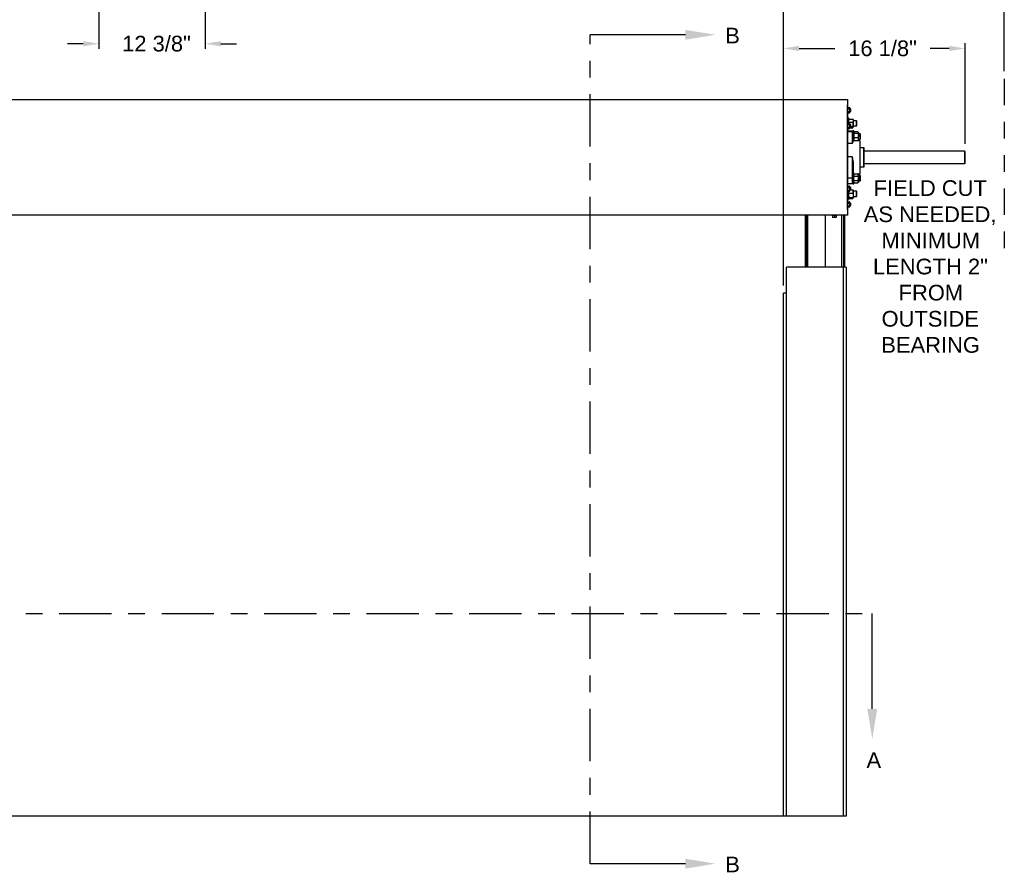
# Model space of a CAD drawing. Header units: inches. Extents: x 170 to 312, y 215 to 248.
# Tile 319 of 529: x 227 to 233, y 240 to 245. Entities that reach past the tile are written whole.
import ezdxf
from ezdxf import colors
from ezdxf.entities.mleader import LeaderData, LeaderLine
from ezdxf.math import Vec2, Vec3

# ---------------------------------------------------------------- set-up
doc = ezdxf.new("R2010")
doc.units = ezdxf.units.IN
doc.header["$LTSCALE"] = 0.25
doc.header["$MEASUREMENT"] = 0
doc.linetypes.add('CENTER', pattern=[2, 1.25, -0.25, 0.25, -0.25])
doc.linetypes.add('PHANTOM2', pattern=[1.25, 0.625, -0.125, 0.125, -0.125, 0.125, -0.125])
for name, color, linetype in [('ANNOTATIONS', 1, 'Continuous'), ('HIDDEN', 6, 'PHANTOM2'), ('MOTOR LH', 7, 'Continuous'), ('SECTION CUTS', 6, 'CENTER')]:
    doc.layers.add(name, color=color, linetype=linetype)
doc.styles.add('ARIAL', font='arial.ttf', dxfattribs={"height": 0.09375})
doc.styles.get("Standard").update_dxf_attribs({"font": 'romans.shx'})
doc.dimstyles.new('STANDARD$0', dxfattribs={"dimtxt": 0.09375, "dimasz": 0.09375, "dimexe": 0.03125, "dimexo": 0.046875, "dimgap": 0.09, "dimtad": 0, "dimtih": 1, "dimtoh": 1, "dimdec": 4, "dimzin": 0, "dimdsep": 46, "dimtxsty": 'ARIAL', "dimcen": 0.09, "dimadec": 0, "dimazin": 0, "dimtfac": 1, "dimtdec": 4, "dimtofl": 0, "dimtmove": 0, "dimatfit": 1, "dimfxl": 1, "dimtolj": 1, "dimtzin": 0, "dimarcsym": 0})

# ---------------------------------------------------------------- blocks, each defined once
blk = doc.blocks.new('*D54')
at = {"layer": 'ANNOTATIONS', "color": 0, "lineweight": -2, "transparency": 16777216}
for p, q in [((231.4424, 243.507), (231.4424, 244.9548)), ((232.5275, 244.3538), (232.5275, 244.9548)), ((231.5361, 244.9236), (231.7496, 244.9236)), ((232.4338, 244.9236), (232.3198, 244.9236))]:
    blk.add_line(p, q, dxfattribs=at)
at = {"layer": 'ANNOTATIONS', "color": 0, "transparency": 16777216}
for points in [[(231.5361, 244.9392), (231.5361, 244.908), (231.4424, 244.9236)], [(232.4338, 244.9392), (232.4338, 244.908), (232.5275, 244.9236)]]:
    blk.add_solid(points, dxfattribs=at)
at = {"layer": 'defpoints', "color": 0, "transparency": 16777216}
for p in [(231.4424, 244.9236), (232.5275, 244.3069), (231.4424, 243.4601)]:
    blk.add_point(p, dxfattribs=at)
at = {"layer": 'ANNOTATIONS', "color": 0, "transparency": 16777216, "insert": (232.0347, 244.9236), "char_height": 0.09375, "attachment_point": 5, "style": 'ARIAL'}
blk.add_mtext('\\A1;16 1/8"', dxfattribs=at)
blk = doc.blocks.new('*D55')
at = {"layer": 'ANNOTATIONS', "color": 0, "lineweight": -2, "transparency": 16777216}
for p, q in [((231.4424, 243.507), (231.4424, 245.2347)), ((232.7624, 244.7884), (232.7624, 245.2347)), ((231.5361, 245.2035), (231.8173, 245.2035)), ((232.6686, 245.2035), (232.3875, 245.2035))]:
    blk.add_line(p, q, dxfattribs=at)
at = {"layer": 'ANNOTATIONS', "color": 0, "transparency": 16777216}
for points in [[(231.5361, 245.2191), (231.5361, 245.1878), (231.4424, 245.2035)], [(232.6686, 245.2191), (232.6686, 245.1878), (232.7624, 245.2035)]]:
    blk.add_solid(points, dxfattribs=at)
at = {"layer": 'defpoints', "color": 0, "transparency": 16777216}
for p in [(231.4424, 245.2035), (232.7624, 244.7416), (231.4424, 243.4601)]:
    blk.add_point(p, dxfattribs=at)
at = {"layer": 'ANNOTATIONS', "color": 0, "transparency": 16777216, "insert": (232.1024, 245.2035), "char_height": 0.09375, "attachment_point": 5, "style": 'ARIAL'}
blk.add_mtext('\\A1;18 1/2"', dxfattribs=at)
blk = doc.blocks.new('*D75')
at = {"layer": 'ANNOTATIONS', "color": 0, "lineweight": -2, "transparency": 16777216}
for p, q in [((227.3513, 245.679), (227.3513, 244.9204)), ((227.9868, 245.679), (227.9868, 244.9204)), ((227.2575, 244.9517), (227.1638, 244.9517)), ((228.0805, 244.9517), (228.1743, 244.9517))]:
    blk.add_line(p, q, dxfattribs=at)
at = {"layer": 'ANNOTATIONS', "color": 0, "transparency": 16777216}
for points in [[(227.2575, 244.9673), (227.2575, 244.9361), (227.3513, 244.9517)], [(228.0805, 244.9673), (228.0805, 244.9361), (227.9868, 244.9517)]]:
    blk.add_solid(points, dxfattribs=at)
at = {"layer": 'defpoints', "color": 0, "transparency": 16777216}
for p in [(227.3513, 245.7259), (227.9868, 245.7259), (227.9868, 244.9517)]:
    blk.add_point(p, dxfattribs=at)
at = {"layer": 'ANNOTATIONS', "color": 0, "transparency": 16777216, "insert": (227.6952, 244.9517), "char_height": 0.09375, "attachment_point": 5, "style": 'ARIAL'}
blk.add_mtext('\\A1;12 3/8"', dxfattribs=at)

msp = doc.modelspace()

# ---------------------------------------------------------------- linework, layer by layer
at = {"layer": 'HIDDEN'}
msp.add_line((232.7624, 244.74155), (232.7624, 243.71086), dxfattribs=at)
at = {"layer": 'MOTOR LH'}
for p, q in [((226.05917, 244.61782), (231.8248, 244.61782)), ((231.8248, 244.61635), (226.05917, 244.61635)), ((231.8248, 244.61782), (231.8248, 243.92737)), ((231.8248, 244.5851), (231.82555, 244.5851)), ((231.82555, 243.9601), (231.82555, 244.5851)), ((231.82711, 244.56964), (231.82555, 244.56752)), ((231.82555, 244.54018), (231.82711, 244.53806)), ((231.82711, 244.56964), (231.83811, 244.56964)), ((231.82711, 244.56174), (231.83811, 244.56174)), ((231.82711, 244.54596), (231.83811, 244.54596)), ((231.82711, 244.53806), (231.83811, 244.53806)), ((231.83967, 244.56752), (231.83811, 244.56964)), ((231.83811, 244.53806), (231.83967, 244.54018)), ((231.83967, 244.54018), (231.83967, 244.56752)), ((231.84322, 244.56166), (231.83967, 244.56166)), ((231.83967, 244.54604), (231.84322, 244.54604)), ((231.84508, 244.5598), (231.84322, 244.56166)), ((231.84322, 244.54604), (231.84322, 244.56166)), ((231.84322, 244.54604), (231.84508, 244.5479)), ((231.84508, 244.5479), (231.84508, 244.5598)), ((231.83149, 244.50891), (231.82555, 244.50891)), ((231.82711, 244.47589), (231.82555, 244.47377)), ((231.82711, 244.47589), (231.83811, 244.47589)), ((231.82711, 244.46799), (231.83811, 244.46799)), ((231.83149, 244.50891), (231.83149, 244.47589)), ((231.83212, 244.49989), (231.83149, 244.49916)), ((231.83461, 244.50166), (231.85636, 244.50166)), ((231.83461, 244.482), (231.85636, 244.482)), ((231.83967, 244.47377), (231.83811, 244.47589)), ((231.83967, 244.44643), (231.83967, 244.47377)), ((231.84322, 244.46791), (231.83967, 244.46791)), ((231.84508, 244.46605), (231.84322, 244.46791)), ((231.84322, 244.45229), (231.84322, 244.46791)), ((231.84508, 244.45415), (231.84508, 244.46605)), ((231.85949, 244.49916), (231.85886, 244.49989)), ((231.85949, 244.49916), (231.85949, 244.45229)), ((231.87875, 244.49135), (231.85949, 244.49135)), ((231.85949, 244.4601), (231.87875, 244.4601)), ((231.88061, 244.48949), (231.87875, 244.49135)), ((231.87875, 244.4601), (231.87875, 244.49135)), ((231.87875, 244.4601), (231.88061, 244.46196)), ((231.88061, 244.46196), (231.88061, 244.48949)), ((231.82555, 244.44643), (231.82711, 244.44431)), ((231.82555, 244.44254), (231.83149, 244.44254)), ((231.85305, 244.42885), (231.82555, 244.42885)), ((231.85305, 244.42396), (231.82555, 244.42396)), ((231.82711, 244.45221), (231.83811, 244.45221)), ((231.82711, 244.44431), (231.83811, 244.44431)), ((231.83149, 244.44431), (231.83149, 244.44254)), ((231.83811, 244.44431), (231.83967, 244.44643)), ((231.83967, 244.45229), (231.84322, 244.45229)), ((231.83967, 244.44979), (231.85636, 244.44979)), ((231.84322, 244.45229), (231.84508, 244.45415)), ((231.84508, 244.45607), (231.85636, 244.45607)), ((231.85305, 244.42885), (231.85305, 244.35589)), ((231.86274, 244.43079), (231.8568, 244.43079)), ((231.8568, 244.3734), (231.8568, 244.43079)), ((231.85886, 244.45156), (231.85949, 244.45229)), ((231.86274, 244.37135), (231.86274, 244.43079)), ((231.86372, 244.42217), (231.86274, 244.42104)), ((231.88761, 244.42402), (231.86586, 244.42402)), ((231.88761, 244.41588), (231.86586, 244.41588)), ((231.89074, 244.42104), (231.88975, 244.42217)), ((231.89074, 244.37416), (231.89074, 244.42104)), ((231.90181, 244.41322), (231.89074, 244.41322)), ((231.90367, 244.41136), (231.90181, 244.41322)), ((231.90181, 244.38197), (231.90181, 244.41322)), ((231.90367, 244.38383), (231.90367, 244.41136)), ((231.85305, 244.35589), (231.82555, 244.35589)), ((231.89805, 244.37135), (231.86055, 244.37135)), ((231.86055, 244.36971), (231.86055, 244.37135)), ((231.86274, 244.37416), (231.86372, 244.37302)), ((231.88761, 244.38946), (231.86586, 244.38946)), ((231.88975, 244.37302), (231.89074, 244.37416)), ((231.89074, 244.38197), (231.90181, 244.38197)), ((231.89805, 244.37135), (231.89805, 244.17385)), ((231.9018, 244.1776), (231.9018, 244.3676)), ((231.90181, 244.38197), (231.90367, 244.38383)), ((231.8248, 244.3351), (231.82555, 244.3351)), ((231.82555, 244.31166), (231.8248, 244.31166)), ((231.92117, 244.33022), (231.9018, 244.33022)), ((231.92117, 244.33022), (231.92117, 244.21498)), ((231.92492, 244.21873), (231.92492, 244.32647)), ((231.92492, 244.31087), (232.52364, 244.31087)), ((232.52364, 244.31087), (232.52364, 244.23354)), ((232.52755, 244.23744), (232.52755, 244.30688)), ((231.8248, 244.23354), (231.82555, 244.23354)), ((231.85305, 244.27504), (231.82555, 244.27504)), ((231.85305, 244.27504), (231.85305, 244.11635)), ((231.8568, 244.11441), (231.8568, 244.23647)), ((231.86055, 244.18079), (231.86055, 244.23779)), ((232.52364, 244.23354), (231.92492, 244.23354)), ((232.52755, 244.23744), (232.52364, 244.23354)), ((231.8248, 244.2101), (231.82555, 244.2101)), ((231.86274, 244.18079), (231.8568, 244.18079)), ((231.86274, 244.11441), (231.86274, 244.18079)), ((231.8654, 244.17413), (231.86274, 244.17104)), ((231.86274, 244.17385), (231.86516, 244.17385)), ((231.86586, 244.17464), (231.86545, 244.17408)), ((231.86586, 244.17464), (231.88761, 244.17464)), ((231.88761, 244.17464), (231.88802, 244.17408)), ((231.89074, 244.17104), (231.88807, 244.17413)), ((231.88831, 244.17385), (231.89805, 244.17385)), ((231.89074, 244.17104), (231.89074, 244.12416)), ((231.9018, 244.21498), (231.92117, 244.21498)), ((231.85305, 244.14837), (231.82555, 244.14837)), ((231.82555, 244.11635), (231.85305, 244.11635)), ((231.8568, 244.11441), (231.86274, 244.11441)), ((231.86274, 244.12416), (231.8654, 244.12107)), ((231.86586, 244.1602), (231.88761, 244.1602)), ((231.86586, 244.13316), (231.88761, 244.13316)), ((231.86586, 244.12056), (231.88761, 244.12056)), ((231.88807, 244.12107), (231.89074, 244.12416)), ((231.90181, 244.16322), (231.89074, 244.16322)), ((231.89074, 244.13197), (231.90181, 244.13197)), ((231.90367, 244.16136), (231.90181, 244.16322)), ((231.90181, 244.13197), (231.90181, 244.16322)), ((231.90181, 244.13197), (231.90367, 244.13383)), ((231.90367, 244.13383), (231.90367, 244.16136)), ((231.82555, 244.09682), (231.8248, 244.09682)), ((231.82555, 244.09291), (231.8248, 244.09291)), ((231.8248, 244.07729), (231.82555, 244.07729)), ((231.8248, 244.07338), (231.82555, 244.07338)), ((231.82653, 244.1001), (231.82555, 244.09877)), ((231.82555, 244.07143), (231.82653, 244.0701)), ((231.82711, 244.10077), (231.82668, 244.09998)), ((231.82711, 244.10077), (231.83811, 244.10077)), ((231.82711, 244.09132), (231.83811, 244.09132)), ((231.82711, 244.07564), (231.83811, 244.07564)), ((231.82711, 244.06942), (231.83811, 244.06942)), ((231.83149, 244.06947), (231.83149, 244.01941)), ((231.83149, 244.0687), (231.83159, 244.06942)), ((231.83461, 244.05886), (231.85636, 244.05886)), ((231.83811, 244.10077), (231.83854, 244.09998)), ((231.83967, 244.09877), (231.83869, 244.1001)), ((231.83869, 244.0701), (231.83967, 244.07143)), ((231.83967, 244.07143), (231.83967, 244.09877)), ((231.84322, 244.09291), (231.83967, 244.09291)), ((231.83967, 244.07729), (231.84322, 244.07729)), ((231.84508, 244.09105), (231.84322, 244.09291)), ((231.84322, 244.07729), (231.84322, 244.09291)), ((231.84322, 244.07729), (231.84508, 244.07915)), ((231.84447, 244.07853), (231.85636, 244.07853)), ((231.84508, 244.07915), (231.84508, 244.09105)), ((231.85949, 244.07604), (231.85886, 244.07676)), ((231.85949, 244.07604), (231.85949, 244.02916)), ((231.87875, 244.06947), (231.85949, 244.06947)), ((231.88061, 244.06761), (231.87875, 244.06947)), ((231.87875, 244.03822), (231.87875, 244.06947)), ((231.88061, 244.04008), (231.88061, 244.06761)), ((231.82555, 244.01941), (231.83149, 244.01941)), ((231.82653, 244.00635), (231.82555, 244.00502)), ((231.82711, 244.00702), (231.82668, 244.00623)), ((231.82711, 244.00702), (231.83811, 244.00702)), ((231.82711, 243.99757), (231.83811, 243.99757)), ((231.83149, 244.02916), (231.83211, 244.02843)), ((231.83461, 244.03293), (231.85636, 244.03293)), ((231.83461, 244.02667), (231.85636, 244.02667)), ((231.83811, 244.00702), (231.83854, 244.00623)), ((231.83967, 244.00502), (231.83869, 244.00635)), ((231.83967, 243.97768), (231.83967, 244.00502)), ((231.84322, 243.99916), (231.83967, 243.99916)), ((231.84508, 243.9973), (231.84322, 243.99916)), ((231.84322, 243.98354), (231.84322, 243.99916)), ((231.84508, 243.9854), (231.84508, 243.9973)), ((231.85886, 244.02843), (231.85949, 244.02916)), ((231.85949, 244.03822), (231.87875, 244.03822)), ((231.87875, 244.03822), (231.88061, 244.04008)), ((231.8248, 243.9601), (231.82555, 243.9601)), ((231.82555, 243.97768), (231.82653, 243.97635)), ((231.82711, 243.98189), (231.83811, 243.98189)), ((231.82711, 243.97567), (231.83811, 243.97567)), ((231.83869, 243.97635), (231.83967, 243.97768)), ((231.83967, 243.98354), (231.84322, 243.98354)), ((231.84322, 243.98354), (231.84508, 243.9854)), ((226.05917, 243.92885), (231.8248, 243.92885)), ((231.8248, 243.92737), (226.05917, 243.92737)), ((231.57481, 243.61635), (231.57481, 243.92737)), ((231.57489, 243.92737), (231.57489, 243.61635)), ((231.57605, 243.61635), (231.57605, 243.92737)), ((231.57613, 243.92737), (231.57613, 243.61635)), ((231.57729, 243.61635), (231.57729, 243.92737)), ((231.57736, 243.92737), (231.57736, 243.61635)), ((231.57851, 243.61635), (231.57851, 243.92737)), ((231.57859, 243.92737), (231.57859, 243.61635)), ((231.57973, 243.61635), (231.57973, 243.92737)), ((231.57981, 243.92737), (231.57981, 243.61635)), ((231.58094, 243.92737), (231.58094, 243.61635)), ((231.58138, 243.61635), (231.58138, 243.92737)), ((231.58176, 243.61635), (231.58176, 243.92737)), ((231.58184, 243.92737), (231.58184, 243.61635)), ((231.58298, 243.61635), (231.58298, 243.92737)), ((231.58305, 243.92737), (231.58305, 243.61635)), ((231.58421, 243.61635), (231.58421, 243.92737)), ((231.58428, 243.92737), (231.58428, 243.61635)), ((231.58544, 243.61635), (231.58544, 243.92737)), ((231.58551, 243.92737), (231.58551, 243.61635)), ((231.58668, 243.61635), (231.58668, 243.92737)), ((231.58676, 243.92737), (231.58676, 243.61635)), ((231.69236, 243.92737), (231.69236, 243.61635)), ((231.73167, 243.92737), (231.73167, 243.9255)), ((231.76167, 243.9255), (231.73167, 243.9255)), ((231.7352, 243.9255), (231.7352, 243.91362)), ((231.75814, 243.91362), (231.7352, 243.91362)), ((231.74667, 243.9255), (231.74667, 243.91362)), ((231.75814, 243.9255), (231.75814, 243.91362)), ((231.76167, 243.9255), (231.76167, 243.92737)), ((231.79205, 243.61635), (231.79205, 243.92737)), ((231.80249, 243.61635), (231.80249, 243.92737)), ((231.80992, 243.61635), (231.80992, 243.92737)), ((231.81736, 243.61635), (231.46024, 243.61635)), ((231.46024, 240.33385), (231.46024, 243.61635)), ((231.79949, 243.61635), (231.79949, 240.33385)), ((231.81736, 243.61635), (231.81736, 240.33385)), ((231.46024, 243.4601), (231.44236, 243.4601)), ((231.44236, 240.33385), (231.44236, 243.4601)), ((231.81736, 240.33385), (226.06736, 240.33385))]:
    msp.add_line(p, q, dxfattribs=at)
at = {"layer": 'MOTOR LH', "flags": 128}
for points in [[(231.8248, 244.5919), (231.82507, 244.59053), (231.82555, 244.5851)], [(231.8568, 244.23647), (231.85687, 244.23673), (231.85708, 244.23697), (231.85743, 244.2372), (231.8579, 244.2374), (231.85846, 244.23757), (231.85911, 244.23769), (231.85982, 244.23776), (231.86055, 244.23779)]]:
    msp.add_lwpolyline(points, dxfattribs=at)
at = {"layer": 'MOTOR LH'}
for centre, radius, start, end in [((231.85305, 244.4251), 0.00375, 0, 90), ((231.85332, 244.42047), 0.00349, 5.267444, 94.440988), ((231.86055, 244.3751), 0.00375, 180, 270), ((231.86052, 244.37343), 0.00372, 180.482212, 270.474228), ((231.89805, 244.3676), 0.00375, 0, 90), ((231.92117, 244.32647), 0.00375, 0, 90), ((231.89805, 244.1776), 0.00375, 270, 0), ((231.92117, 244.21873), 0.00375, 270, 0), ((231.85398, 244.11031), 0.03807, 85.762955, 91.410059), ((231.85305, 244.1201), 0.00375, 270, 0)]:
    msp.add_arc(centre, radius, start, end, dxfattribs=at)
for points, knots in [([(231.82555, 244.56569), (231.82579, 244.56686), (231.82607, 244.56821), (231.82699, 244.56947), (231.82711, 244.56964)], [0, 0, 0, 0, 0.87222847, 1, 1, 1, 1]), ([(231.82711, 244.56174), (231.82637, 244.56295), (231.82557, 244.56425), (231.82555, 244.5656), (231.82555, 244.56569)], [0, 0, 0, 0, 0.9320645, 1, 1, 1, 1]), ([(231.82555, 244.55385), (231.82556, 244.55436), (231.82562, 244.55705), (231.82644, 244.55964), (231.82711, 244.56174)], [0, 0, 0, 0, 0.1896638, 1, 1, 1, 1]), ([(231.82711, 244.54596), (231.82687, 244.54662), (231.82597, 244.54916), (231.82573, 244.55186), (231.82555, 244.55385)], [0, 0, 0, 0, 0.26209151, 1, 1, 1, 1]), ([(231.82555, 244.54201), (231.82579, 244.54318), (231.82607, 244.54453), (231.82699, 244.54579), (231.82711, 244.54596)], [0, 0, 0, 0, 0.8722285, 1, 1, 1, 1]), ([(231.82711, 244.53806), (231.82637, 244.53927), (231.82557, 244.54057), (231.82555, 244.54192), (231.82555, 244.54201)], [0, 0, 0, 0, 0.93206447, 1, 1, 1, 1]), ([(231.83967, 244.56569), (231.83943, 244.56686), (231.83915, 244.56821), (231.83823, 244.56947), (231.83811, 244.56964)], [0, 0, 0, 0, 0.87222847, 1, 1, 1, 1]), ([(231.83811, 244.56174), (231.83885, 244.56295), (231.83965, 244.56425), (231.83967, 244.5656), (231.83967, 244.56569)], [0, 0, 0, 0, 0.9320645, 1, 1, 1, 1]), ([(231.83967, 244.55385), (231.83966, 244.55436), (231.8396, 244.55705), (231.83878, 244.55964), (231.83811, 244.56174)], [0, 0, 0, 0, 0.1896638, 1, 1, 1, 1]), ([(231.83811, 244.54596), (231.83835, 244.54662), (231.83925, 244.54916), (231.83949, 244.55186), (231.83967, 244.55385)], [0, 0, 0, 0, 0.26209151, 1, 1, 1, 1]), ([(231.83967, 244.54201), (231.83943, 244.54318), (231.83915, 244.54453), (231.83823, 244.54579), (231.83811, 244.54596)], [0, 0, 0, 0, 0.8722285, 1, 1, 1, 1]), ([(231.83811, 244.53806), (231.83885, 244.53927), (231.83965, 244.54057), (231.83967, 244.54192), (231.83967, 244.54201)], [0, 0, 0, 0, 0.93206447, 1, 1, 1, 1]), ([(231.82555, 244.47194), (231.82579, 244.47311), (231.82607, 244.47446), (231.82699, 244.47572), (231.82711, 244.47589)], [0, 0, 0, 0, 0.87222847, 1, 1, 1, 1]), ([(231.82711, 244.46799), (231.82637, 244.4692), (231.82557, 244.4705), (231.82555, 244.47185), (231.82555, 244.47194)], [0, 0, 0, 0, 0.9320645, 1, 1, 1, 1]), ([(231.82555, 244.4601), (231.82556, 244.46061), (231.82562, 244.4633), (231.82644, 244.46589), (231.82711, 244.46799)], [0, 0, 0, 0, 0.1896638, 1, 1, 1, 1]), ([(231.82711, 244.45221), (231.82687, 244.45287), (231.82597, 244.45541), (231.82573, 244.45811), (231.82555, 244.4601)], [0, 0, 0, 0, 0.26209151, 1, 1, 1, 1]), ([(231.83461, 244.50166), (231.83415, 244.50083), (231.83305, 244.49886), (231.83178, 244.49558), (231.83158, 244.49309), (231.83149, 244.49183)], [0, 0, 0, 0, 0.2654599, 0.6280765, 1, 1, 1, 1]), ([(231.83149, 244.49183), (231.83149, 244.49161), (231.83151, 244.49013), (231.83202, 244.48739), (231.83327, 244.48435), (231.83428, 244.48258), (231.83461, 244.482)], [0, 0, 0, 0, 0.06653229, 0.43528257, 0.81455084, 1, 1, 1, 1]), ([(231.83461, 244.50166), (231.83369, 244.50118), (231.83257, 244.50058), (231.83226, 244.49994), (231.8322, 244.49982)], [0, 0, 0, 0, 0.8128857, 1, 1, 1, 1]), ([(231.8325, 244.47589), (231.83286, 244.47722), (231.83342, 244.47931), (231.8343, 244.48129), (231.83461, 244.482)], [0, 0, 0, 0, 0.6414305, 1, 1, 1, 1]), ([(231.83967, 244.47194), (231.83943, 244.47311), (231.83915, 244.47446), (231.83823, 244.47572), (231.83811, 244.47589)], [0, 0, 0, 0, 0.87222847, 1, 1, 1, 1]), ([(231.83811, 244.46799), (231.83885, 244.4692), (231.83965, 244.4705), (231.83967, 244.47185), (231.83967, 244.47194)], [0, 0, 0, 0, 0.9320645, 1, 1, 1, 1]), ([(231.83967, 244.4601), (231.83966, 244.46061), (231.8396, 244.4633), (231.83878, 244.46589), (231.83811, 244.46799)], [0, 0, 0, 0, 0.1896638, 1, 1, 1, 1]), ([(231.83811, 244.45221), (231.83835, 244.45287), (231.83925, 244.45541), (231.83949, 244.45811), (231.83967, 244.4601)], [0, 0, 0, 0, 0.26209151, 1, 1, 1, 1]), ([(231.85636, 244.50166), (231.85682, 244.50083), (231.85792, 244.49886), (231.85919, 244.49558), (231.85939, 244.49309), (231.85949, 244.49183)], [0, 0, 0, 0, 0.2654599, 0.6280765, 1, 1, 1, 1]), ([(231.85636, 244.50166), (231.85728, 244.50118), (231.8584, 244.50058), (231.85871, 244.49994), (231.85877, 244.49982)], [0, 0, 0, 0, 0.8128857, 1, 1, 1, 1]), ([(231.85949, 244.49183), (231.85948, 244.49161), (231.85946, 244.49013), (231.85895, 244.48739), (231.8577, 244.48435), (231.85669, 244.48258), (231.85636, 244.482)], [0, 0, 0, 0, 0.0665323, 0.4352826, 0.8145508, 1, 1, 1, 1]), ([(231.85949, 244.46903), (231.85937, 244.47085), (231.85912, 244.47455), (231.85772, 244.47884), (231.85667, 244.48129), (231.85636, 244.482)], [0, 0, 0, 0, 0.4062922, 0.8272698, 1, 1, 1, 1]), ([(231.85636, 244.45607), (231.85718, 244.45808), (231.85885, 244.46219), (231.85948, 244.46667), (231.85949, 244.46897), (231.85949, 244.46903)], [0, 0, 0, 0, 0.4843404, 0.9863256, 1, 1, 1, 1]), ([(231.82555, 244.44826), (231.82579, 244.44943), (231.82607, 244.45078), (231.82699, 244.45204), (231.82711, 244.45221)], [0, 0, 0, 0, 0.8722285, 1, 1, 1, 1]), ([(231.82711, 244.44431), (231.82637, 244.44552), (231.82557, 244.44682), (231.82555, 244.44817), (231.82555, 244.44826)], [0, 0, 0, 0, 0.93206447, 1, 1, 1, 1]), ([(231.83967, 244.44826), (231.83943, 244.44943), (231.83915, 244.45078), (231.83823, 244.45204), (231.83811, 244.45221)], [0, 0, 0, 0, 0.8722285, 1, 1, 1, 1]), ([(231.83811, 244.44431), (231.83885, 244.44552), (231.83965, 244.44682), (231.83967, 244.44817), (231.83967, 244.44826)], [0, 0, 0, 0, 0.93206447, 1, 1, 1, 1]), ([(231.85949, 244.45293), (231.85944, 244.45322), (231.85936, 244.45366), (231.85893, 244.45423), (231.85834, 244.45482), (231.85761, 244.45534), (231.85683, 244.45581), (231.85652, 244.45598), (231.85636, 244.45607)], [0, 0, 0, 0, 0.2698848, 0.4064301, 0.5397692, 0.8273881, 0.9136675, 1, 1, 1, 1]), ([(231.85636, 244.44979), (231.85718, 244.45027), (231.85885, 244.45127), (231.85948, 244.45235), (231.85949, 244.45291), (231.85949, 244.45293)], [0, 0, 0, 0, 0.48434044, 0.98632564, 1, 1, 1, 1]), ([(231.86586, 244.42402), (231.8654, 244.42368), (231.8643, 244.42286), (231.86303, 244.4215), (231.86283, 244.42047), (231.86274, 244.41995)], [0, 0, 0, 0, 0.2654599, 0.6280765, 1, 1, 1, 1]), ([(231.86274, 244.41995), (231.86274, 244.41986), (231.86276, 244.41925), (231.86327, 244.41811), (231.86452, 244.41685), (231.86553, 244.41612), (231.86586, 244.41588)], [0, 0, 0, 0, 0.06653229, 0.43528257, 0.81455084, 1, 1, 1, 1]), ([(231.86586, 244.41588), (231.86504, 244.41383), (231.86337, 244.40964), (231.86274, 244.40507), (231.86274, 244.40273), (231.86274, 244.40267)], [0, 0, 0, 0, 0.4843404, 0.9863256, 1, 1, 1, 1]), ([(231.86274, 244.40267), (231.86278, 244.40144), (231.86286, 244.39959), (231.86329, 244.39717), (231.86388, 244.39469), (231.86461, 244.3925), (231.86539, 244.39054), (231.8657, 244.38982), (231.86586, 244.38946)], [0, 0, 0, 0, 0.2698848, 0.4064301, 0.5397692, 0.8273881, 0.9136675, 1, 1, 1, 1]), ([(231.88761, 244.42402), (231.88807, 244.42368), (231.88917, 244.42286), (231.89044, 244.4215), (231.89064, 244.42047), (231.89074, 244.41995)], [0, 0, 0, 0, 0.2654599, 0.6280765, 1, 1, 1, 1]), ([(231.89074, 244.41995), (231.89073, 244.41986), (231.89071, 244.41925), (231.8902, 244.41811), (231.88895, 244.41685), (231.88794, 244.41612), (231.88761, 244.41588)], [0, 0, 0, 0, 0.0665323, 0.4352826, 0.8145508, 1, 1, 1, 1]), ([(231.88761, 244.41588), (231.88843, 244.41383), (231.8901, 244.40964), (231.89073, 244.40507), (231.89074, 244.40273), (231.89074, 244.40267)], [0, 0, 0, 0, 0.48434044, 0.98632564, 1, 1, 1, 1]), ([(231.89074, 244.40267), (231.89062, 244.40082), (231.89037, 244.39705), (231.88897, 244.39268), (231.88792, 244.39018), (231.88761, 244.38946)], [0, 0, 0, 0, 0.4062922, 0.8272698, 1, 1, 1, 1]), ([(231.8568, 244.3734), (231.85674, 244.37247), (231.85656, 244.36961), (231.85514, 244.36395), (231.85376, 244.35871), (231.85305, 244.35591), (231.85305, 244.35589)], [0, 0, 0, 0, 0.1928027, 0.5934874, 0.997416, 1, 1, 1, 1]), ([(231.85305, 244.35589), (231.85306, 244.35591), (231.85413, 244.35795), (231.85628, 244.36169), (231.85869, 244.36556), (231.86022, 244.36819), (231.86044, 244.3692), (231.86055, 244.36971)], [0, 0, 0, 0, 0.0025387, 0.3060386, 0.6137565, 0.8056097, 1, 1, 1, 1]), ([(231.86586, 244.38946), (231.86504, 244.38804), (231.86337, 244.38514), (231.86274, 244.38198), (231.86274, 244.38036), (231.86274, 244.38032)], [0, 0, 0, 0, 0.4843404, 0.9863256, 1, 1, 1, 1]), ([(231.86274, 244.38032), (231.86285, 244.37904), (231.8631, 244.37643), (231.8645, 244.3734), (231.86555, 244.37168), (231.86586, 244.37118)], [0, 0, 0, 0, 0.4062922, 0.8272698, 1, 1, 1, 1]), ([(231.86376, 244.37305), (231.86411, 244.37267), (231.86467, 244.37203), (231.86552, 244.37142), (231.86586, 244.37118)], [0, 0, 0, 0, 0.6067367, 1, 1, 1, 1]), ([(231.88761, 244.38946), (231.88843, 244.38804), (231.8901, 244.38514), (231.89073, 244.38198), (231.89074, 244.38036), (231.89074, 244.38032)], [0, 0, 0, 0, 0.4843404, 0.9863256, 1, 1, 1, 1]), ([(231.89074, 244.38032), (231.89062, 244.37904), (231.89037, 244.37643), (231.88897, 244.3734), (231.88792, 244.37168), (231.88761, 244.37118)], [0, 0, 0, 0, 0.4062922, 0.8272698, 1, 1, 1, 1]), ([(231.88971, 244.37305), (231.88937, 244.37267), (231.8888, 244.37203), (231.88795, 244.37142), (231.88761, 244.37118)], [0, 0, 0, 0, 0.6067367, 1, 1, 1, 1]), ([(232.52755, 244.30688), (232.52741, 244.30702), (232.5261, 244.30836), (232.5248, 244.30969), (232.52364, 244.31087)], [0, 0, 0, 0, 0.1094927, 1, 1, 1, 1]), ([(231.85305, 244.27504), (231.85305, 244.275), (231.85375, 244.26981), (231.85514, 244.25943), (231.85656, 244.24658), (231.85674, 244.23894), (231.8568, 244.23647)], [0, 0, 0, 0, 0.002584, 0.4035277, 0.8071971, 1, 1, 1, 1]), ([(231.86055, 244.23779), (231.86044, 244.24013), (231.86023, 244.24485), (231.85871, 244.25342), (231.8563, 244.26347), (231.85414, 244.27114), (231.85306, 244.275), (231.85305, 244.27504)], [0, 0, 0, 0, 0.1915669, 0.3862441, 0.689533, 0.9974613, 1, 1, 1, 1]), ([(231.86274, 244.16742), (231.86285, 244.16843), (231.8631, 244.17049), (231.8645, 244.17288), (231.86555, 244.17424), (231.86586, 244.17464)], [0, 0, 0, 0, 0.4062922, 0.8272698, 1, 1, 1, 1]), ([(231.86586, 244.1602), (231.86504, 244.16132), (231.86337, 244.16361), (231.86274, 244.16611), (231.86274, 244.16739), (231.86274, 244.16742)], [0, 0, 0, 0, 0.48434044, 0.98632564, 1, 1, 1, 1]), ([(231.89074, 244.16742), (231.89069, 244.16809), (231.89061, 244.1691), (231.89018, 244.17043), (231.88959, 244.17178), (231.88886, 244.17298), (231.88808, 244.17405), (231.88777, 244.17444), (231.88761, 244.17464)], [0, 0, 0, 0, 0.2698848, 0.4064301, 0.5397692, 0.8273881, 0.9136675, 1, 1, 1, 1]), ([(231.88761, 244.1602), (231.88843, 244.16132), (231.8901, 244.16361), (231.89073, 244.16611), (231.89074, 244.16739), (231.89074, 244.16742)], [0, 0, 0, 0, 0.4843404, 0.9863256, 1, 1, 1, 1]), ([(231.86274, 244.14668), (231.86274, 244.14699), (231.86276, 244.14901), (231.86327, 244.1528), (231.86452, 244.15697), (231.86553, 244.1594), (231.86586, 244.1602)], [0, 0, 0, 0, 0.0665323, 0.4352826, 0.8145508, 1, 1, 1, 1]), ([(231.86586, 244.13316), (231.8654, 244.1343), (231.8643, 244.13701), (231.86303, 244.14152), (231.86283, 244.14495), (231.86274, 244.14668)], [0, 0, 0, 0, 0.2654599, 0.6280765, 1, 1, 1, 1]), ([(231.86274, 244.12686), (231.86285, 244.12774), (231.8631, 244.12953), (231.8645, 244.13162), (231.86555, 244.13281), (231.86586, 244.13316)], [0, 0, 0, 0, 0.4062922, 0.8272698, 1, 1, 1, 1]), ([(231.86545, 244.12111), (231.86479, 244.12191), (231.86328, 244.12372), (231.86274, 244.12571), (231.86274, 244.12683), (231.86274, 244.12686)], [0, 0, 0, 0, 0.43289872, 0.9849615, 1, 1, 1, 1]), ([(231.89074, 244.14668), (231.89073, 244.14699), (231.89071, 244.14901), (231.8902, 244.1528), (231.88895, 244.15697), (231.88794, 244.1594), (231.88761, 244.1602)], [0, 0, 0, 0, 0.0665323, 0.4352826, 0.8145508, 1, 1, 1, 1]), ([(231.88761, 244.13316), (231.88807, 244.1343), (231.88917, 244.13701), (231.89044, 244.14152), (231.89064, 244.14495), (231.89074, 244.14668)], [0, 0, 0, 0, 0.2654599, 0.6280765, 1, 1, 1, 1]), ([(231.89074, 244.12686), (231.89062, 244.12774), (231.89037, 244.12953), (231.88897, 244.13162), (231.88792, 244.13281), (231.88761, 244.13316)], [0, 0, 0, 0, 0.4062922, 0.8272698, 1, 1, 1, 1]), ([(231.88761, 244.12056), (231.88843, 244.12154), (231.8901, 244.12353), (231.89073, 244.12571), (231.89074, 244.12683), (231.89074, 244.12686)], [0, 0, 0, 0, 0.4843404, 0.9863256, 1, 1, 1, 1]), ([(231.82555, 244.09605), (231.82579, 244.09745), (231.82607, 244.09907), (231.82699, 244.10058), (231.82711, 244.10077)], [0, 0, 0, 0, 0.87222847, 1, 1, 1, 1]), ([(231.82711, 244.09132), (231.82637, 244.09277), (231.82557, 244.09433), (231.82555, 244.09594), (231.82555, 244.09605)], [0, 0, 0, 0, 0.93206447, 1, 1, 1, 1]), ([(231.82711, 244.09132), (231.82687, 244.09066), (231.82597, 244.08814), (231.82573, 244.08546), (231.82555, 244.08348)], [0, 0, 0, 0, 0.2620915, 1, 1, 1, 1]), ([(231.82555, 244.08348), (231.82556, 244.08297), (231.82562, 244.0803), (231.82644, 244.07773), (231.82711, 244.07564)], [0, 0, 0, 0, 0.1896638, 1, 1, 1, 1]), ([(231.82555, 244.07253), (231.82579, 244.07346), (231.82607, 244.07452), (231.82699, 244.07551), (231.82711, 244.07564)], [0, 0, 0, 0, 0.8722285, 1, 1, 1, 1]), ([(231.82711, 244.06942), (231.82637, 244.07038), (231.82557, 244.0714), (231.82555, 244.07246), (231.82555, 244.07253)], [0, 0, 0, 0, 0.9320645, 1, 1, 1, 1]), ([(231.83461, 244.05886), (231.83379, 244.06039), (231.83212, 244.06351), (231.83149, 244.06691), (231.83149, 244.06865), (231.83149, 244.0687)], [0, 0, 0, 0, 0.4843404, 0.9863256, 1, 1, 1, 1]), ([(231.83461, 244.05886), (231.83415, 244.05776), (231.83305, 244.05517), (231.83178, 244.05084), (231.83158, 244.04756), (231.83149, 244.0459)], [0, 0, 0, 0, 0.2654599, 0.6280765, 1, 1, 1, 1]), ([(231.83967, 244.09605), (231.83943, 244.09745), (231.83915, 244.09907), (231.83823, 244.10058), (231.83811, 244.10077)], [0, 0, 0, 0, 0.8722285, 1, 1, 1, 1]), ([(231.83811, 244.09132), (231.83885, 244.09277), (231.83965, 244.09433), (231.83967, 244.09594), (231.83967, 244.09605)], [0, 0, 0, 0, 0.9320645, 1, 1, 1, 1]), ([(231.83811, 244.09132), (231.83835, 244.09066), (231.83925, 244.08814), (231.83949, 244.08546), (231.83967, 244.08348)], [0, 0, 0, 0, 0.26209151, 1, 1, 1, 1]), ([(231.83967, 244.08348), (231.83966, 244.08297), (231.8396, 244.0803), (231.83878, 244.07773), (231.83811, 244.07564)], [0, 0, 0, 0, 0.18966375, 1, 1, 1, 1]), ([(231.83967, 244.07253), (231.83943, 244.07346), (231.83915, 244.07452), (231.83823, 244.07551), (231.83811, 244.07564)], [0, 0, 0, 0, 0.87222847, 1, 1, 1, 1]), ([(231.83811, 244.06942), (231.83885, 244.07038), (231.83965, 244.0714), (231.83967, 244.07246), (231.83967, 244.07253)], [0, 0, 0, 0, 0.93206447, 1, 1, 1, 1]), ([(231.85949, 244.0687), (231.85937, 244.07007), (231.85912, 244.07288), (231.85772, 244.07614), (231.85667, 244.07799), (231.85636, 244.07853)], [0, 0, 0, 0, 0.4062922, 0.8272698, 1, 1, 1, 1]), ([(231.85636, 244.07853), (231.85728, 244.07805), (231.8584, 244.07745), (231.85872, 244.07681), (231.85877, 244.07669)], [0, 0, 0, 0, 0.81147064, 1, 1, 1, 1]), ([(231.85636, 244.05886), (231.85718, 244.06039), (231.85885, 244.06351), (231.85948, 244.06691), (231.85949, 244.06865), (231.85949, 244.0687)], [0, 0, 0, 0, 0.4843404, 0.9863256, 1, 1, 1, 1]), ([(231.85636, 244.05886), (231.85682, 244.05776), (231.85792, 244.05517), (231.85919, 244.05084), (231.85939, 244.04756), (231.85949, 244.0459)], [0, 0, 0, 0, 0.2654599, 0.6280765, 1, 1, 1, 1]), ([(231.82555, 244.0023), (231.82579, 244.0037), (231.82607, 244.00532), (231.82699, 244.00683), (231.82711, 244.00702)], [0, 0, 0, 0, 0.87222847, 1, 1, 1, 1]), ([(231.82711, 243.99757), (231.82637, 243.99902), (231.82557, 244.00058), (231.82555, 244.00219), (231.82555, 244.0023)], [0, 0, 0, 0, 0.93206447, 1, 1, 1, 1]), ([(231.82711, 243.99757), (231.82687, 243.99691), (231.82597, 243.99439), (231.82573, 243.99171), (231.82555, 243.98973)], [0, 0, 0, 0, 0.2620915, 1, 1, 1, 1]), ([(231.82555, 243.98973), (231.82556, 243.98922), (231.82562, 243.98655), (231.82644, 243.98398), (231.82711, 243.98189)], [0, 0, 0, 0, 0.1896638, 1, 1, 1, 1]), ([(231.83149, 244.0459), (231.83149, 244.0456), (231.83151, 244.04366), (231.83202, 244.04003), (231.83327, 244.03602), (231.83428, 244.03369), (231.83461, 244.03293)], [0, 0, 0, 0, 0.0665323, 0.4352826, 0.8145508, 1, 1, 1, 1]), ([(231.83149, 244.0298), (231.8316, 244.03024), (231.83185, 244.03113), (231.83325, 244.03217), (231.8343, 244.03276), (231.83461, 244.03293)], [0, 0, 0, 0, 0.4062922, 0.8272698, 1, 1, 1, 1]), ([(231.83461, 244.02667), (231.83369, 244.02715), (231.83257, 244.02774), (231.83226, 244.02838), (231.8322, 244.02851)], [0, 0, 0, 0, 0.8114706, 1, 1, 1, 1]), ([(231.83967, 244.0023), (231.83943, 244.0037), (231.83915, 244.00532), (231.83823, 244.00683), (231.83811, 244.00702)], [0, 0, 0, 0, 0.8722285, 1, 1, 1, 1]), ([(231.83811, 243.99757), (231.83885, 243.99902), (231.83965, 244.00058), (231.83967, 244.00219), (231.83967, 244.0023)], [0, 0, 0, 0, 0.9320645, 1, 1, 1, 1]), ([(231.83811, 243.99757), (231.83835, 243.99691), (231.83925, 243.99439), (231.83949, 243.99171), (231.83967, 243.98973)], [0, 0, 0, 0, 0.2620915, 1, 1, 1, 1]), ([(231.83967, 243.98973), (231.83966, 243.98922), (231.8396, 243.98655), (231.83878, 243.98398), (231.83811, 243.98189)], [0, 0, 0, 0, 0.18966375, 1, 1, 1, 1]), ([(231.85949, 244.0459), (231.85948, 244.0456), (231.85946, 244.04366), (231.85895, 244.04003), (231.8577, 244.03602), (231.85669, 244.03369), (231.85636, 244.03293)], [0, 0, 0, 0, 0.0665323, 0.4352826, 0.8145508, 1, 1, 1, 1]), ([(231.85949, 244.0298), (231.85937, 244.03024), (231.85912, 244.03113), (231.85772, 244.03217), (231.85667, 244.03276), (231.85636, 244.03293)], [0, 0, 0, 0, 0.40629217, 0.82726977, 1, 1, 1, 1]), ([(231.85636, 244.02667), (231.85718, 244.02715), (231.85885, 244.02814), (231.85948, 244.02923), (231.85949, 244.02978), (231.85949, 244.0298)], [0, 0, 0, 0, 0.4843404, 0.9863256, 1, 1, 1, 1]), ([(231.82555, 243.97878), (231.82579, 243.97971), (231.82607, 243.98077), (231.82699, 243.98176), (231.82711, 243.98189)], [0, 0, 0, 0, 0.8722285, 1, 1, 1, 1]), ([(231.82711, 243.97567), (231.82637, 243.97663), (231.82557, 243.97765), (231.82555, 243.97871), (231.82555, 243.97878)], [0, 0, 0, 0, 0.9320645, 1, 1, 1, 1]), ([(231.83967, 243.97878), (231.83943, 243.97971), (231.83915, 243.98077), (231.83823, 243.98176), (231.83811, 243.98189)], [0, 0, 0, 0, 0.87222847, 1, 1, 1, 1]), ([(231.83811, 243.97567), (231.83885, 243.97663), (231.83965, 243.97765), (231.83967, 243.97871), (231.83967, 243.97878)], [0, 0, 0, 0, 0.93206447, 1, 1, 1, 1])]:
    msp.add_open_spline(points, degree=3, knots=knots, dxfattribs=at)
at = {"layer": 'SECTION CUTS'}
for p, q in [((230.28668, 240.04927), (230.28668, 245.00513)), ((225.88869, 241.54412), (231.97326, 241.54412))]:
    msp.add_line(p, q, dxfattribs=at)

# ---------------------------------------------------------------- texts
at = {"layer": 'ANNOTATIONS', "insert": (231.91526, 244.13537), "char_height": 0.09375, "width": 0.7958378, "attachment_point": 1, "style": 'ARIAL'}
msp.add_mtext('\\pi0.06624;FIELD CUT \\P\\pi0.00709;AS NEEDED, \\P\\pi0.11312;MINIMUM \\P\\pi0.06231;LENGTH 2" \\P\\pi0.21547;FROM \\P\\pi0.11354;OUTSIDE \\P\\pi0.11206;BEARING', dxfattribs=at)
at = {"layer": 'SECTION CUTS', "style": 'ARIAL'}
for s, p in [('B', (231.09471, 244.95344)), ('A', (231.93878, 240.62169)), ('B', (231.09471, 239.99757))]:
    msp.add_text(s, height=0.09375, dxfattribs=at).set_placement(p)

# ---------------------------------------------------------------- dimensions: what is measured, and where the dimension line sits
at = {"layer": 'ANNOTATIONS'}
for base, p1, p2, text, picture, middle in [((227.98676, 244.95168), (227.35129, 245.72587), (227.98676, 245.72587), '12 3/8"', '*D75', (227.6952, 244.95168)), ((231.44236, 244.92358), (232.52755, 244.30688), (231.44236, 243.4601), '16 1/8"', '*D54', (232.03468, 244.92358))]:
    dim = msp.add_linear_dim(base=base, p1=p1, p2=p2, text=text, dimstyle='STANDARD$0', dxfattribs=at)
    dim.commit()
    dim.dimension.update_dxf_attribs({"geometry": picture, "text_midpoint": middle, "dimtype": 160})
dim = msp.add_linear_dim(base=(231.44236, 245.20346), p1=(232.7624, 244.74155), p2=(231.44236, 243.4601), text='18 1/2"', dimstyle='STANDARD$0', override={"dimtxsty": 'ARIAL'}, dxfattribs=at)
dim.commit()
dim.dimension.update_dxf_attribs({"geometry": '*D55', "text_midpoint": (232.10238, 245.20346)})

# ---------------------------------------------------------------- leaders
at = {"layer": 'SECTION CUTS'}
ml = msp.add_multileader_mtext('Standard', dxfattribs=at)
ml.set_content('', color=256)
ml.set_leader_properties()
ml.build(insert=Vec2(0, 0))
ml.multileader.update_dxf_attribs({"dogleg_length": 0, "arrow_head_size": 0.18})
ctx = ml.context
ctx.base_point, ctx.char_height, ctx.arrow_head_size, ctx.landing_gap_size, ctx.plane_origin, ctx.plane_x_axis, ctx.plane_y_axis = Vec3(230.28668, 245.00513), 0.18, 0.18, 0, Vec3(231.03621, 245.00513), Vec3(0, 1), Vec3(-1, 0)
notes = []
notes.append((ctx, [(0, (1, 1, 0), (230.28668, 245.00513), (1, 0), 0, [(0, [(231.03621, 245.00513)], 0, [])])]))
ctx.mtext.insert, ctx.mtext.text_direction, ctx.mtext.rotation, ctx.mtext.flow_direction = Vec3(230.19668, 245.00513), Vec3(0, 1), 1.5707963, 5
ml = msp.add_multileader_mtext('Standard', dxfattribs=at)
ml.set_content('', color=256)
ml.set_leader_properties()
ml.build(insert=Vec2(0, 0))
ml.multileader.update_dxf_attribs({"dogleg_length": 0, "arrow_head_size": 0.18})
ctx = ml.context
ctx.base_point, ctx.char_height, ctx.arrow_head_size, ctx.landing_gap_size, ctx.plane_origin = Vec3(231.97326, 241.54412), 0.18, 0.18, 0, Vec3(231.97326, 240.7946)
notes.append((ctx, [(0, (1, 1, 0), (231.97326, 241.54412), (1, 0), 0, [(0, [(231.97326, 240.7946)], 0, [])])]))
ctx.mtext.insert, ctx.mtext.flow_direction = Vec3(231.97326, 241.63412), 5
ml = msp.add_multileader_mtext('Standard', dxfattribs=at)
ml.set_content('', color=256)
ml.set_leader_properties()
ml.build(insert=Vec2(0, 0))
ml.multileader.update_dxf_attribs({"dogleg_length": 0, "arrow_head_size": 0.18})
ctx = ml.context
ctx.base_point, ctx.char_height, ctx.arrow_head_size, ctx.landing_gap_size, ctx.plane_origin, ctx.plane_x_axis, ctx.plane_y_axis = Vec3(230.28668, 240.04927), 0.18, 0.18, 0, Vec3(231.03621, 240.04927), Vec3(0, 1), Vec3(-1, 0)
notes.append((ctx, [(0, (1, 1, 0), (230.28668, 240.04927), (1, 0), 0, [(0, [(231.03621, 240.04927)], 0, [])])]))
ctx.mtext.insert, ctx.mtext.text_direction, ctx.mtext.rotation, ctx.mtext.flow_direction = Vec3(230.19668, 240.04927), Vec3(0, 1), 1.5707963, 5
for ctx, leaders in notes:
    for number, flags, end, landing, length, lines in leaders:
        leader = LeaderData()
        leader.index, (leader.has_last_leader_line, leader.has_dogleg_vector, leader.attachment_direction) = number, flags
        leader.last_leader_point, leader.dogleg_vector, leader.dogleg_length = Vec3(end), Vec3(landing), length
        for number, points, colour, breaks in lines:
            line = LeaderLine()
            line.index, line.vertices, line.color, line.breaks = number, Vec3.list(points), colors.encode_raw_color(colour), breaks
            leader.lines.append(line)
        ctx.leaders.append(leader)

doc.saveas('drawing.dxf')
